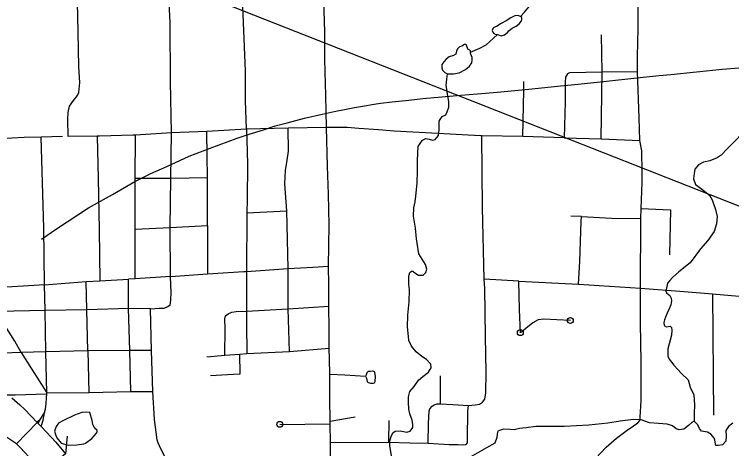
# Model space of a CAD drawing. Extents: x 22866 to 28196, y 1324810 to 1328105.
# Drawn here: x 25775.8 to 25920.9, y 1326253 to 1326340.7 of the extents above; entities that cross this region are included whole.
import ezdxf

# ---------------------------------------------------------------- set-up
doc = ezdxf.new("R2010")
doc.units = 0
for name, color, linetype in [('Level 15', 7, 'Continuous'), ('Level 33', 7, 'Continuous'), ('Level 35', 7, 'Continuous'), ('Level 37', 7, 'Continuous'), ('Level 40', 7, 'Continuous'), ('Page Text', 7, 'Continuous')]:
    doc.layers.add(name, color=color, linetype=linetype)

msp = doc.modelspace()

# ---------------------------------------------------------------- linework, layer by layer
at = {"layer": 'Level 15'}
for p, q in [((25780.45, 1326258.21), (25780.46, 1326258.21)), ((25780.46, 1326258.21), (25780.45, 1326258.21))]:
    msp.add_line(p, q, dxfattribs=at)
for points in [[(25775.29, 1326263.21), (25776.96, 1326261.8), (25777.95, 1326260.85), (25780.46, 1326258.21)], [(25780.46, 1326258.21), (25776.27, 1326253.91), (25771.13, 1326257.33)], [(25781.59, 1326248.09), (25779.73, 1326250.32), (25777.02, 1326253.18), (25776.27, 1326253.91), (25780.46, 1326258.21)], [(25780.45, 1326258.21), (25781.29, 1326257.39), (25784.22, 1326254.3), (25786.2, 1326251.93), (25781.59, 1326248.09)]]:
    msp.add_lwpolyline(points, dxfattribs=at)
at = {"layer": 'Level 33'}
for points in [[(25788.74, 1326337.13), (25788.49, 1326349.14), (25788.33, 1326358.58), (25788.31, 1326360.11)], [(25807.62, 1326316.75), (25807.39, 1326327.12), (25807.31, 1326338.99), (25806.98, 1326345.83)], [(25822.76, 1326317.46), (25822.54, 1326323.27), (25822.54, 1326329.21), (25821.94, 1326344.02), (25821.94, 1326345.99)], [(25838.61, 1326337.04), (25838.33, 1326345.88)], [(25901.84, 1326332.16), (25901.99, 1326337.8), (25901.97, 1326343.95)], [(25786.73, 1326316.03), (25786.66, 1326319.48), (25786.7, 1326320.87), (25787, 1326322.11), (25787.78, 1326323.27), (25788.59, 1326324.27), (25788.9, 1326324.89), (25789.04, 1326326.94), (25788.9, 1326330.08), (25788.74, 1326337.13)], [(25838.97, 1326317.82), (25838.82, 1326324.3), (25838.64, 1326331.53), (25838.61, 1326337.04)], [(25894.67, 1326328.98), (25894.55, 1326336.54)], [(25902.78, 1326308.66), (25902.72, 1326313.11), (25902.33, 1326315.21), (25902.2, 1326319.76), (25901.84, 1326329.08), (25901.84, 1326332.16)], [(25901.84, 1326329.08), (25894.67, 1326328.98), (25888.08, 1326328.86), (25887.69, 1326328.69), (25887.3, 1326328), (25887.24, 1326327.04), (25887.24, 1326323.01), (25887.04, 1326315.75)], [(25894.49, 1326315.51), (25894.67, 1326328.98)], [(25878.63, 1326316.02), (25878.87, 1326325.39), (25878.87, 1326327.09)], [(25838.97, 1326317.82), (25831.23, 1326317.7), (25822.76, 1326317.46), (25814.76, 1326317.01), (25807.62, 1326316.75)], [(25822.76, 1326317.46), (25822.85, 1326315.42), (25822.96, 1326310.43), (25822.89, 1326303.27), (25822.86, 1326300.61)], [(25831.2, 1326289.31), (25830.9, 1326300.99), (25830.54, 1326306.43), (25830.63, 1326309.12), (25831.03, 1326311.22), (25831.25, 1326313.05), (25831.23, 1326317.7)], [(25870.34, 1326316.12), (25870.07, 1326316.12), (25861.48, 1326316.63), (25852.62, 1326317.1), (25849.47, 1326317.37), (25845.51, 1326317.61), (25843.15, 1326317.85), (25838.97, 1326317.82)], [(25839.37, 1326304.33), (25839.15, 1326309.98), (25838.97, 1326317.82)], [(25785.57, 1326315.99), (25781.27, 1326315.88), (25777.84, 1326315.78), (25772.76, 1326315.52), (25768.9, 1326315.37), (25766.77, 1326315.31), (25765.45, 1326315.3), (25760.91, 1326315.12), (25756.04, 1326314.97), (25752.14, 1326314.79), (25749.83, 1326314.81), (25747.26, 1326314.68), (25743.81, 1326314.64), (25740.48, 1326314.52), (25735.64, 1326314.34), (25730.42, 1326314.2), (25725.66, 1326314.08)], [(25799.83, 1326316.28), (25793.05, 1326316.08), (25792.6, 1326316.06), (25786.73, 1326316.03)], [(25792.6, 1326316.06), (25792.75, 1326307.52), (25792.97, 1326297.2), (25793.13, 1326286.87)], [(25807.62, 1326316.75), (25800.36, 1326316.3), (25799.83, 1326316.28)], [(25800.25, 1326287.23), (25800.24, 1326297.28), (25800.27, 1326307.33), (25800.36, 1326316.3)], [(25807.34, 1326297.6), (25807.46, 1326307.53), (25807.62, 1326316.75)], [(25814.91, 1326298.01), (25814.89, 1326304.47), (25814.91, 1326307.68), (25814.82, 1326312.07), (25814.76, 1326317.01)], [(25887.04, 1326315.75), (25878.63, 1326316.02), (25870.34, 1326316.12)], [(25870.85, 1326287.19), (25870.53, 1326301.66), (25870.34, 1326316.12)], [(25782.03, 1326280.86), (25781.92, 1326286.04), (25781.77, 1326297.52), (25781.27, 1326315.88)], [(25887.04, 1326315.75), (25894.49, 1326315.51), (25902.33, 1326315.21)], [(25814.91, 1326307.68), (25807.46, 1326307.53), (25800.26, 1326307.55)], [(25902.58, 1326301.44), (25902.78, 1326306.68), (25902.78, 1326308.66)], [(25839.77, 1326254.19), (25839.7, 1326257.95), (25839.72, 1326258.42), (25839.64, 1326263.08), (25839.6, 1326268.02), (25839.54, 1326271.04), (25839.48, 1326273.28), (25839.48, 1326277.15), (25839.43, 1326281.74), (25839.41, 1326286.05), (25839.38, 1326289.82), (25839.48, 1326298.13), (25839.37, 1326304.33)], [(25902.48, 1326285.35), (25902.5, 1326299.47), (25902.58, 1326301.44)], [(25902.58, 1326301.44), (25908.54, 1326301.22)], [(25822.86, 1326300.61), (25822.77, 1326288.76)], [(25822.86, 1326300.61), (25830.9, 1326300.99)], [(25908.54, 1326301.22), (25908.32, 1326292.12)], [(25890.5, 1326299.86), (25888.39, 1326299.94)], [(25889.94, 1326286.17), (25890.21, 1326290.76), (25890.45, 1326298.92), (25890.5, 1326299.86)], [(25890.5, 1326299.86), (25896.58, 1326299.52), (25902.5, 1326299.47)], [(25800.24, 1326297.28), (25807.34, 1326297.6)], [(25807.34, 1326297.6), (25814.91, 1326298.01)], [(25807.4, 1326287.75), (25807.34, 1326297.6)], [(25814.91, 1326298.01), (25814.91, 1326288.27)], [(25807.4, 1326287.75), (25814.91, 1326288.27), (25822.21, 1326288.76), (25822.77, 1326288.76), (25831.2, 1326289.31)], [(25822.77, 1326288.76), (25822.79, 1326280.76), (25822.79, 1326278.19), (25822.85, 1326272.17)], [(25831.2, 1326289.31), (25836.19, 1326289.59), (25839.38, 1326289.82)], [(25831.47, 1326272.61), (25831.2, 1326281.19), (25831.2, 1326289.31)], [(25793.13, 1326286.87), (25798.94, 1326287.16)], [(25807.4, 1326287.75), (25800.25, 1326287.23), (25798.94, 1326287.16)], [(25798.94, 1326281.24), (25798.94, 1326287.16)], [(25803.34, 1326281.21), (25805.08, 1326281.31), (25806.15, 1326281.36), (25806.86, 1326281.67), (25807.31, 1326281.98), (25807.4, 1326282.37), (25807.5, 1326283.11), (25807.52, 1326284.4), (25807.4, 1326287.75)], [(25877.86, 1326286.79), (25870.85, 1326287.19)], [(25871.09, 1326275.58), (25870.96, 1326285.4), (25870.85, 1326287.19)], [(25781.92, 1326286.04), (25771.03, 1326285.38)], [(25781.92, 1326286.04), (25790.32, 1326286.73), (25793.13, 1326286.87)], [(25790.5, 1326280.98), (25790.32, 1326286.73)], [(25888.26, 1326278.84), (25885.52, 1326278.97), (25882.93, 1326279.1), (25881.78, 1326279), (25880.68, 1326278.34), (25878.15, 1326276.38), (25877.96, 1326281.06), (25877.86, 1326286.79)], [(25877.86, 1326286.79), (25889.94, 1326286.17), (25902.48, 1326285.35)], [(25890.51, 1326246.53), (25891.4, 1326248.14), (25893.44, 1326251.02), (25895.48, 1326253.29), (25897.62, 1326255.1), (25899.74, 1326256.67), (25901.05, 1326257.56), (25901.91, 1326258.18), (25902.3, 1326258.68), (25902.38, 1326259.34), (25902.59, 1326262.67), (25902.61, 1326266.52), (25902.59, 1326270.41), (25902.46, 1326278.4), (25902.46, 1326282.96), (25902.48, 1326285.35)], [(25902.48, 1326285.35), (25911.31, 1326284.73), (25917.03, 1326284.2), (25923.93, 1326283.63), (25926.93, 1326283.31), (25929.26, 1326283.16), (25930.3, 1326283.1), (25932.37, 1326283.13), (25934.72, 1326283.21)], [(25917.03, 1326284.2), (25917.21, 1326259.73)], [(25803.34, 1326281.21), (25798.94, 1326281.24), (25790.5, 1326280.98), (25782.03, 1326280.86), (25772.49, 1326280.63)], [(25799.35, 1326264.51), (25799.2, 1326272.78), (25798.94, 1326281.24)], [(25803.53, 1326272.75), (25803.34, 1326281.21)], [(25822.79, 1326280.76), (25831.2, 1326281.19), (25839.43, 1326281.74)], [(25777.24, 1326272.35), (25775.92, 1326274.7), (25774.34, 1326277.24), (25772.49, 1326280.63)], [(25782.22, 1326272.54), (25782.03, 1326280.86)], [(25790.69, 1326272.7), (25790.5, 1326280.98)], [(25818.4, 1326271.84), (25818.46, 1326277.2), (25818.42, 1326279.15), (25818.56, 1326279.79), (25819.04, 1326280.16), (25819.81, 1326280.51), (25820.68, 1326280.66), (25822.79, 1326280.76)], [(25867.66, 1326261.69), (25869.02, 1326261.82), (25869.89, 1326261.95), (25870.47, 1326262.32), (25870.96, 1326262.94), (25871.19, 1326264.23), (25871.25, 1326268.38), (25871.09, 1326275.58)], [(25803.53, 1326272.75), (25799.2, 1326272.78), (25790.69, 1326272.7), (25782.22, 1326272.54), (25777.24, 1326272.35)], [(25782.4, 1326264.01), (25782.38, 1326264.21), (25782.22, 1326272.54)], [(25790.69, 1326272.7), (25790.88, 1326264.33)], [(25804.71, 1326254.74), (25804.19, 1326258.85), (25803.85, 1326264.51), (25803.53, 1326272.75)], [(25814.77, 1326271.51), (25818.4, 1326271.84), (25821.45, 1326272.07), (25822.85, 1326272.17), (25831.47, 1326272.61)], [(25831.47, 1326272.61), (25839.48, 1326273.28)], [(25777.24, 1326272.35), (25771.65, 1326272.19)], [(25777.24, 1326272.35), (25779.3, 1326269.09), (25782.38, 1326264.21)], [(25815.48, 1326267.75), (25820.1, 1326267.99), (25821.34, 1326268.08), (25821.51, 1326268.08), (25821.45, 1326272.07)], [(25846.87, 1326267.62), (25847.03, 1326267.21), (25847.18, 1326266.52), (25847.35, 1326266.32), (25847.84, 1326266.19), (25848.36, 1326266.21), (25848.67, 1326266.25), (25848.79, 1326266.54), (25848.84, 1326267.5), (25848.75, 1326268.39), (25848.55, 1326268.53), (25848.22, 1326268.59), (25847.8, 1326268.57), (25847.39, 1326268.51), (25847.08, 1326268.24), (25846.91, 1326267.66)], [(25839.6, 1326268.02), (25842.66, 1326267.89), (25846.87, 1326267.62)], [(25861.98, 1326262.03), (25862.03, 1326267.68)], [(25774.4, 1326263.8), (25775.98, 1326263.86), (25782.4, 1326264.01)], [(25780.29, 1326258.35), (25780.53, 1326258.45), (25781.03, 1326258.83), (25781.92, 1326260.19), (25782.13, 1326260.92), (25782.29, 1326262.05), (25782.36, 1326263.19), (25782.4, 1326264.01)], [(25782.38, 1326264.21), (25790.88, 1326264.33), (25799.35, 1326264.51)], [(25799.35, 1326264.51), (25803.85, 1326264.51)], [(25839.77, 1326254.19), (25851.55, 1326254.26), (25855.79, 1326254.12), (25859.54, 1326254.08), (25863.78, 1326253.83), (25865.56, 1326253.77), (25866.46, 1326253.75), (25866.97, 1326253.77), (25867.22, 1326253.79), (25867.47, 1326254.16), (25867.49, 1326254.95), (25867.55, 1326260.56), (25867.66, 1326261.69)], [(25859.54, 1326254.08), (25859.6, 1326258.07), (25859.7, 1326260.53), (25859.86, 1326261.01), (25860.32, 1326261.57), (25860.71, 1326261.84), (25861.31, 1326262), (25861.69, 1326262.02), (25861.98, 1326262.03)], [(25861.98, 1326262.03), (25864.53, 1326261.86), (25867.66, 1326261.69)], [(25781.24, 1326257.44), (25781.64, 1326258.74), (25781.92, 1326260.19)], [(25780.65, 1326258.02), (25781.03, 1326258.83)], [(25829.51, 1326257.87), (25839.7, 1326257.95)], [(25844.72, 1326259.32), (25839.72, 1326258.42)], [(25851.55, 1326254.26), (25851.59, 1326258.68)], [(25807.72, 1326248.97), (25806.31, 1326251.22), (25805.42, 1326252.9), (25804.88, 1326254.14), (25804.71, 1326254.74)], [(25840.01, 1326235.72), (25839.81, 1326241.65), (25839.78, 1326244.73), (25839.77, 1326249.32), (25839.77, 1326254.19)]]:
    msp.add_lwpolyline(points, dxfattribs=at)
for centre in [(25888.26, 1326278.84), (25878.15, 1326276.38), (25829.51, 1326257.87)]:
    msp.add_circle(centre, 0.6, dxfattribs=at)
at = {"layer": 'Level 35'}
for points in [[(25878.17, 1326340.26), (25879.01, 1326341.11), (25879.97, 1326342.34), (25881.07, 1326343.44), (25881.78, 1326343.91), (25882.82, 1326344.7), (25883.53, 1326344.99), (25884.5, 1326345.27), (25884.99, 1326345.69), (25885.65, 1326345.98), (25886.59, 1326346.42), (25887.58, 1326346.76), (25888.49, 1326347.52), (25888.7, 1326348.13), (25889.36, 1326349.22), (25890.3, 1326350.14), (25890.82, 1326350.72), (25891.66, 1326351.37), (25892.73, 1326351.84), (25893.96, 1326352.34), (25895.32, 1326352.94)], [(25873.53, 1326336.59), (25874.26, 1326336.34), (25874.97, 1326336.5), (25875.51, 1326336.92), (25875.91, 1326337.42), (25876.47, 1326337.86), (25877.29, 1326338.31), (25877.88, 1326338.78), (25878.39, 1326339.34), (25878.46, 1326339.65), (25878.43, 1326340.01), (25878.17, 1326340.26), (25877.67, 1326340.46), (25877.03, 1326340.39), (25876.22, 1326339.99), (25875.28, 1326339.34), (25874.26, 1326338.8), (25873.34, 1326338.2), (25872.8, 1326338.02), (25872.62, 1326337.84), (25872.47, 1326337.44), (25872.62, 1326337.06), (25872.76, 1326336.79), (25873.05, 1326336.7), (25873.47, 1326336.61)], [(25868.08, 1326333.02), (25869.93, 1326333.83), (25871.23, 1326334.54), (25872.75, 1326335.84), (25873.53, 1326336.59)], [(25863.45, 1326328.68), (25864.66, 1326328.68), (25865.8, 1326328.89), (25867.05, 1326329.52), (25867.85, 1326330.23), (25868.36, 1326330.89), (25868.42, 1326331.4), (25868.39, 1326331.93), (25868.12, 1326332.62), (25868.06, 1326332.74), (25868.08, 1326333.02), (25868.09, 1326333.28), (25867.94, 1326333.46), (25867.64, 1326333.54), (25867.44, 1326333.81), (25867.38, 1326334.05), (25867.29, 1326334.44), (25867.11, 1326334.56), (25866.84, 1326334.56), (25866.33, 1326334.23), (25865.86, 1326334.08), (25865.44, 1326333.69), (25865.26, 1326333.25), (25865.11, 1326332.65), (25864.63, 1326332.38), (25863.77, 1326332.08), (25863.17, 1326331.6), (25862.69, 1326331.07), (25862.28, 1326330.53), (25862.25, 1326329.87), (25862.43, 1326329.4), (25862.9, 1326328.92), (25863.45, 1326328.68)], [(25930.07, 1326332.9), (25929.4, 1326330.57), (25928.47, 1326327.62), (25927.44, 1326325.29), (25926.1, 1326322.92), (25925.34, 1326320.77), (25924.62, 1326319.39), (25923.24, 1326316.88), (25921.9, 1326315.45), (25919.98, 1326313.53), (25918.77, 1326312.23)], [(25863.45, 1326324.63), (25863.18, 1326326.4), (25863.27, 1326327.56), (25863.45, 1326328.68)], [(25856.87, 1326302.83), (25857.02, 1326303.97), (25857.29, 1326306.61), (25857.33, 1326309.11), (25857.33, 1326310.99), (25857.42, 1326312.69), (25857.46, 1326313.99), (25857.87, 1326314.62), (25858.36, 1326315.29), (25859.07, 1326315.6), (25859.74, 1326315.47), (25860.41, 1326315.29), (25860.95, 1326315.42), (25861.58, 1326316.18), (25861.75, 1326317.34), (25861.71, 1326318.33), (25861.71, 1326319.09), (25861.93, 1326319.45), (25862.33, 1326320.07), (25863.05, 1326320.39), (25863.36, 1326320.97), (25863.68, 1326321.95), (25863.68, 1326323.02), (25863.45, 1326324.63)], [(25918.77, 1326312.23), (25917.96, 1326311.69), (25916.49, 1326311.07), (25915.19, 1326310.8), (25914.21, 1326310.31), (25913.41, 1326309.41), (25913.27, 1326308.52), (25913.18, 1326307.45), (25913.59, 1326306.33), (25914.75, 1326305.43), (25916.4, 1326304.14), (25916.94, 1326303.24), (25917.61, 1326301.23), (25917.96, 1326299.84), (25917.79, 1326298.37), (25917.34, 1326296.8), (25916.04, 1326294.97), (25914.61, 1326293.31)], [(25855.72, 1326285.06), (25855.59, 1326286.1), (25855.59, 1326287.04), (25855.59, 1326287.76), (25855.68, 1326288.07), (25855.77, 1326288.56), (25856.17, 1326288.83), (25856.44, 1326288.79), (25856.62, 1326288.61), (25857.55, 1326287.98), (25858.49, 1326287.98), (25859.07, 1326288.52), (25859.21, 1326289.23), (25858.98, 1326290.13), (25858.27, 1326291.2), (25857.6, 1326292.32), (25857.15, 1326295.36), (25856.93, 1326297.46), (25856.57, 1326299.92), (25856.62, 1326301.62), (25856.87, 1326302.83)], [(25914.61, 1326293.31), (25912.51, 1326290.52), (25910.23, 1326288.64), (25908.89, 1326287.52), (25908.36, 1326286.94), (25907.91, 1326286.36), (25907.78, 1326285.69), (25907.55, 1326284.79), (25907.73, 1326284.43), (25908.4, 1326283.9), (25908.67, 1326283.36), (25908.71, 1326282.78), (25908.58, 1326282.02), (25908.27, 1326281.21), (25907.87, 1326280.32), (25907.51, 1326279.51), (25907.33, 1326278.98), (25907.15, 1326278.44), (25907.24, 1326277.81), (25907.73, 1326277.59), (25908.45, 1326277.72), (25908.71, 1326277.41), (25908.8, 1326276.92), (25908.71, 1326275.85)], [(25855.77, 1326264.53), (25856.7, 1326265.51), (25857.55, 1326266.81), (25858.4, 1326267.53), (25859.56, 1326268.38), (25860.1, 1326269.27), (25860.06, 1326270.03), (25859.16, 1326270.97), (25858.22, 1326271.6), (25857.06, 1326272.54), (25856.17, 1326273.65), (25855.63, 1326274.82), (25855.5, 1326275.58), (25855.32, 1326277.59), (25855.41, 1326279.92), (25855.68, 1326282.64), (25855.72, 1326285.06)], [(25908.71, 1326275.85), (25908, 1326273.1), (25908, 1326272.34), (25908, 1326271.62), (25908.22, 1326271), (25909.21, 1326269.79), (25910.73, 1326268.13), (25912.07, 1326266.84), (25912.47, 1326265.41), (25913.23, 1326263.8), (25913.36, 1326261.83), (25913.27, 1326260.08), (25913.27, 1326258.51)], [(25853.51, 1326244.06), (25852.55, 1326247.4), (25852.19, 1326251.2), (25851.74, 1326253.53), (25851.79, 1326254.56), (25852.01, 1326255.41), (25852.37, 1326256.17), (25852.86, 1326256.48), (25853.84, 1326256.57), (25855.19, 1326256.3), (25855.86, 1326256.48), (25856.39, 1326257.24), (25856.44, 1326257.87), (25856.3, 1326258.72), (25855.81, 1326260.01), (25855.63, 1326260.91), (25855.54, 1326262.38), (25855.54, 1326263.41), (25855.77, 1326264.53)], [(25791.11, 1326260.24), (25790.36, 1326260.36), (25789.45, 1326260.29), (25788, 1326259.69), (25785.79, 1326258.63), (25784.77, 1326258.12), (25784.26, 1326257.45), (25783.98, 1326256.46)], [(25790.23, 1326254.06), (25791.51, 1326255.01), (25792.44, 1326256.11), (25792.58, 1326256.43), (25792.58, 1326256.59), (25792.48, 1326256.73), (25792.3, 1326256.92), (25791.95, 1326257.28), (25791.67, 1326257.81), (25791.55, 1326258.64), (25791.11, 1326260.24)], [(25913.27, 1326258.51), (25912.83, 1326258.26), (25912.16, 1326257.64), (25911.22, 1326256.88), (25910.28, 1326256.74), (25909.65, 1326256.97), (25908.94, 1326257.59), (25907.82, 1326257.91), (25906.12, 1326258.04), (25904.29, 1326258.17), (25902.55, 1326258.8), (25901.03, 1326258.84), (25898.35, 1326258.49), (25895.85, 1326258.13), (25892, 1326257.68), (25887.04, 1326257.46), (25881.29, 1326257.41), (25879.32, 1326257.19), (25877.98, 1326257.01), (25876.87, 1326256.79), (25876.06, 1326256.83), (25874.77, 1326256.88), (25873.92, 1326256.65), (25873.6, 1326256.47), (25873.43, 1326255.94), (25873.38, 1326255.18), (25872.98, 1326254.1), (25871.33, 1326253.12), (25866.1, 1326250.17)], [(25917.68, 1326253.57), (25917.44, 1326254.98), (25916.7, 1326255.89), (25915.99, 1326256.32), (25914.81, 1326256.52), (25914.41, 1326257.03), (25914.06, 1326257.78), (25913.27, 1326258.51)], [(25921.14, 1326258.09), (25920.24, 1326257.46), (25919.69, 1326256.64), (25919.77, 1326255.46), (25919.69, 1326254.47), (25919.02, 1326253.72), (25918.15, 1326253.57), (25917.68, 1326253.57)], [(25783.98, 1326256.46), (25784.18, 1326255.79), (25784.41, 1326255.12), (25785.32, 1326254.1), (25786.7, 1326253.66), (25788.43, 1326253.7), (25789.85, 1326253.94), (25790.23, 1326254.06)]]:
    msp.add_lwpolyline(points, dxfattribs=at)
at = {"layer": 'Level 37'}
msp.add_lwpolyline([(25786.54, 1326255.51), (25786.2, 1326251.93)], dxfattribs=at)
at = {"layer": 'Level 40'}
for points in [[(25869.51, 1326324.61), (25873.48, 1326324.96), (25879.86, 1326325.57), (25883.12, 1326325.91), (25886.27, 1326326.26), (25889.86, 1326326.58), (25895.54, 1326327.17), (25901.72, 1326327.82), (25906.21, 1326328.29), (25908.61, 1326328.51), (25913.77, 1326329.04), (25918.97, 1326329.58), (25922.41, 1326329.89), (25926.97, 1326330.36), (25931.14, 1326330.79), (25936.26, 1326331.3), (25940, 1326331.68), (25942.88, 1326331.95), (25946.57, 1326332.29), (25951.52, 1326332.82), (25954.5, 1326333.06), (25955.93, 1326333.24)], [(25781.31, 1326295.26), (25784.33, 1326297.35), (25790.85, 1326301.59), (25795.7, 1326304.3), (25800.17, 1326306.9), (25803.45, 1326308.5), (25806.66, 1326309.96), (25811.21, 1326312), (25811.21, 1326312), (25815.4, 1326313.62), (25820.89, 1326315.68), (25823.31, 1326316.49), (25826.19, 1326317.38), (25828.57, 1326318.13), (25831.02, 1326318.77), (25834.51, 1326319.7), (25838.08, 1326320.49), (25840.5, 1326321.02), (25842.9, 1326321.54), (25844.6, 1326321.87), (25846.21, 1326322.11), (25848.58, 1326322.54), (25849.9, 1326322.74), (25852.23, 1326323.02), (25855.58, 1326323.37), (25858.42, 1326323.65), (25862.26, 1326323.98), (25866.14, 1326324.34), (25869.51, 1326324.61), (25873.48, 1326324.96), (25879.86, 1326325.57), (25883.12, 1326325.91), (25886.27, 1326326.26), (25889.86, 1326326.58), (25895.54, 1326327.17), (25901.72, 1326327.82), (25906.21, 1326328.29), (25908.61, 1326328.51), (25913.77, 1326329.04), (25918.97, 1326329.58), (25922.41, 1326329.89)], [(25831.02, 1326318.77), (25834.51, 1326319.7), (25838.08, 1326320.49), (25840.5, 1326321.02), (25842.9, 1326321.54), (25844.6, 1326321.87), (25846.21, 1326322.11), (25848.58, 1326322.54), (25849.9, 1326322.74), (25852.23, 1326323.02), (25855.58, 1326323.37), (25858.42, 1326323.65), (25862.26, 1326323.98), (25866.14, 1326324.34), (25869.51, 1326324.61)], [(25811.21, 1326312), (25815.4, 1326313.62), (25820.89, 1326315.68), (25823.31, 1326316.49), (25826.19, 1326317.38), (25828.57, 1326318.13), (25831.02, 1326318.77)], [(25781.31, 1326295.26), (25784.33, 1326297.35), (25790.85, 1326301.59), (25795.7, 1326304.3), (25800.17, 1326306.9), (25803.45, 1326308.5), (25806.66, 1326309.96), (25811.21, 1326312)]]:
    msp.add_lwpolyline(points, dxfattribs=at)
at = {"layer": 'Page Text'}
msp.add_lwpolyline([(25620.91, 1326420.53), (26211.65, 1326188.26)], dxfattribs=at)

doc.saveas('drawing.dxf')
